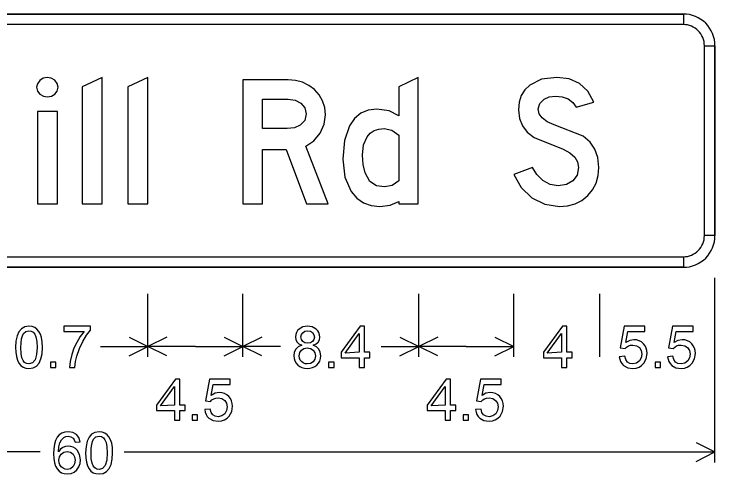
# Model space of a CAD drawing. Extents: x 1001568 to 1002149, y 1840825 to 1841423.
# Drawn here: x 1001909.23 to 1001914.77, y 1840968.3 to 1840971.93 of the extents above; entities that cross this region are included whole.
import ezdxf

# ---------------------------------------------------------------- set-up
doc = ezdxf.new("R2010")
doc.units = 0
doc.layers.add('SIGNS', color=7, linetype='Continuous')

msp = doc.modelspace()

# ---------------------------------------------------------------- linework, layer by layer
at = {"layer": 'SIGNS'}
for p, q in [((1001914.5195, 1840971.9274), (1001905.0195, 1840971.9274)), ((1001914.5195, 1840971.9274), (1001914.5195, 1840971.8441)), ((1001914.6862, 1840971.6774), (1001914.7695, 1840971.6774)), ((1001914.7695, 1840970.1774), (1001914.7695, 1840971.6774)), ((1001914.7695, 1840970.1774), (1001914.6862, 1840970.1774)), ((1001914.5195, 1840970.0108), (1001914.5195, 1840969.9274)), ((1001905.0195, 1840969.9274), (1001914.5195, 1840969.9274)), ((1001914.7695, 1840968.3858), (1001914.7695, 1840969.8441)), ((1001910.2895, 1840969.2191), (1001910.2895, 1840969.7191)), ((1001911.0395, 1840969.2191), (1001911.0395, 1840969.7191)), ((1001912.4295, 1840969.2191), (1001912.4295, 1840969.7191)), ((1001913.1795, 1840969.2191), (1001913.1795, 1840969.7191)), ((1001913.8595, 1840969.2191), (1001913.8595, 1840969.7191)), ((1001913.8595, 1840969.2191), (1001913.8595, 1840969.7191)), ((1001914.7695, 1840969.2191), (1001914.7695, 1840969.7191)), ((1001910.1405, 1840969.377), (1001910.2895, 1840969.3024)), ((1001910.4385, 1840969.377), (1001910.2895, 1840969.3024)), ((1001910.8905, 1840969.377), (1001911.0395, 1840969.3024)), ((1001911.1885, 1840969.377), (1001911.0395, 1840969.3024)), ((1001912.2805, 1840969.377), (1001912.4295, 1840969.3024)), ((1001912.5785, 1840969.377), (1001912.4295, 1840969.3024)), ((1001913.0305, 1840969.377), (1001913.1795, 1840969.3024)), ((1001909.9149, 1840969.3024), (1001910.2895, 1840969.3024)), ((1001910.1405, 1840969.2279), (1001910.2895, 1840969.3024)), ((1001910.6645, 1840969.3024), (1001910.2895, 1840969.3024)), ((1001910.4385, 1840969.2279), (1001910.2895, 1840969.3024)), ((1001910.6645, 1840969.3024), (1001911.0395, 1840969.3024)), ((1001910.8905, 1840969.2279), (1001911.0395, 1840969.3024)), ((1001911.337, 1840969.3024), (1001911.0395, 1840969.3024)), ((1001911.1885, 1840969.2279), (1001911.0395, 1840969.3024)), ((1001912.132, 1840969.3024), (1001912.4295, 1840969.3024)), ((1001912.2805, 1840969.2279), (1001912.4295, 1840969.3024)), ((1001912.8045, 1840969.3024), (1001912.4295, 1840969.3024)), ((1001912.5785, 1840969.2279), (1001912.4295, 1840969.3024)), ((1001912.8045, 1840969.3024), (1001913.1795, 1840969.3024)), ((1001913.0305, 1840969.2279), (1001913.1795, 1840969.3024)), ((1001914.6205, 1840968.5436), (1001914.7695, 1840968.4691)), ((1001909.4384, 1840968.4691), (1001904.7695, 1840968.4691)), ((1001910.1007, 1840968.4691), (1001914.7695, 1840968.4691)), ((1001914.6205, 1840968.3946), (1001914.7695, 1840968.4691))]:
    msp.add_line(p, q, dxfattribs=at)
for points in [[(1001914.5195, 1840971.8441), (1001905.0195, 1840971.8441), (1001905.0195, 1840971.9274), (1001914.5195, 1840971.9274), (1001914.5195, 1840971.8441), (1001914.5195, 1840971.8441)], [(1001914.6862, 1840970.1774), (1001914.6862, 1840971.6774), (1001914.7695, 1840971.6774), (1001914.7695, 1840970.1774), (1001914.6862, 1840970.1774), (1001914.6862, 1840970.1774)], [(1001909.4927, 1840971.4274), (1001909.4624, 1840971.4211), (1001909.435, 1840971.403), (1001909.4158, 1840971.3771), (1001909.4095, 1840971.3487), (1001909.4158, 1840971.3192), (1001909.435, 1840971.2951), (1001909.463, 1840971.279), (1001909.4955, 1840971.2735), (1001909.5276, 1840971.2786), (1001909.5543, 1840971.2946), (1001909.5724, 1840971.3186), (1001909.5786, 1840971.3496), (1001909.5724, 1840971.379), (1001909.5535, 1840971.4042), (1001909.5255, 1840971.4213)], [(1001909.7695, 1840970.4274), (1001909.9279, 1840970.4274), (1001909.9279, 1840971.4274), (1001909.7695, 1840971.3516)], [(1001910.1295, 1840970.4274), (1001910.2879, 1840970.4274), (1001910.2879, 1840971.4274), (1001910.1295, 1840971.3516)], [(1001913.1795, 1840970.6602), (1001913.2371, 1840970.5574), (1001913.3219, 1840970.4772), (1001913.4253, 1840970.4254), (1001913.5404, 1840970.4083), (1001913.6053, 1840970.4134), (1001913.6644, 1840970.4295), (1001913.7174, 1840970.4559), (1001913.7642, 1840970.4938), (1001913.8023, 1840970.5397), (1001913.83, 1840970.5924), (1001913.8463, 1840970.6512), (1001913.8519, 1840970.7167), (1001913.8441, 1840970.794), (1001913.821, 1840970.8607), (1001913.7822, 1840970.9168), (1001913.7285, 1840970.9626), (1001913.498, 1840971.0527), (1001913.4433, 1840971.077), (1001913.4043, 1840971.1065), (1001913.3808, 1840971.1401), (1001913.3733, 1840971.1789), (1001913.3844, 1840971.2219), (1001913.4187, 1840971.2552), (1001913.4604, 1840971.2729), (1001913.5088, 1840971.279), (1001913.5634, 1840971.2733), (1001913.6092, 1840971.257), (1001913.6452, 1840971.2297), (1001913.672, 1840971.1918), (1001913.8114, 1840971.2321), (1001913.7639, 1840971.3175), (1001913.6995, 1840971.3784), (1001913.6181, 1840971.4151), (1001913.5196, 1840971.4274), (1001913.3997, 1840971.4121), (1001913.306, 1840971.3667), (1001913.2669, 1840971.3282), (1001913.2392, 1840971.2832), (1001913.2225, 1840971.2309), (1001913.217, 1840971.1713), (1001913.2246, 1840971.1032), (1001913.2476, 1840971.044), (1001913.2859, 1840970.9938), (1001913.3397, 1840970.9526), (1001913.5692, 1840970.8604), (1001913.6226, 1840970.8315), (1001913.6611, 1840970.7979), (1001913.6839, 1840970.7591), (1001913.6917, 1840970.7153), (1001913.6804, 1840970.6542), (1001913.6467, 1840970.6092), (1001913.5953, 1840970.5813), (1001913.5316, 1840970.572), (1001913.4682, 1840970.5821), (1001913.4094, 1840970.6127), (1001913.3607, 1840970.659), (1001913.3288, 1840970.7161)], [(1001909.4164, 1840970.4274), (1001909.5747, 1840970.4274), (1001909.5747, 1840971.1582), (1001909.4164, 1840971.1582)], [(1001905.0195, 1840970.0108), (1001914.5195, 1840970.0108), (1001914.5195, 1840969.9274), (1001905.0195, 1840969.9274), (1001905.0195, 1840970.0108), (1001905.0195, 1840970.0108)], [(1001909.6241, 1840969.4194), (1001909.7844, 1840969.4194), (1001909.7546, 1840969.3808), (1001909.7266, 1840969.3339), (1001909.7048, 1840969.2876), (1001909.6875, 1840969.2377), (1001909.6747, 1840969.1842), (1001909.6699, 1840969.1358), (1001909.7113, 1840969.1358), (1001909.7167, 1840969.1831), (1001909.7267, 1840969.2266), (1001909.7473, 1840969.2857), (1001909.774, 1840969.3411), (1001909.8049, 1840969.3912), (1001909.8361, 1840969.4304), (1001909.8361, 1840969.462), (1001909.6241, 1840969.462)], [(1001914.0137, 1840969.2214), (1001914.0174, 1840969.2007), (1001914.0242, 1840969.1824), (1001914.0342, 1840969.1665), (1001914.0474, 1840969.1529), (1001914.0799, 1840969.1347), (1001914.1202, 1840969.1287), (1001914.1462, 1840969.1313), (1001914.1695, 1840969.1389), (1001914.1898, 1840969.1515), (1001914.2073, 1840969.1692), (1001914.2269, 1840969.2054), (1001914.2335, 1840969.2475), (1001914.2317, 1840969.2694), (1001914.2263, 1840969.2896), (1001914.2171, 1840969.3079), (1001914.2045, 1840969.3243), (1001914.1885, 1840969.338), (1001914.1705, 1840969.3479), (1001914.1504, 1840969.3536), (1001914.1285, 1840969.3556), (1001914.0958, 1840969.3497), (1001914.0647, 1840969.3326), (1001914.0806, 1840969.4194), (1001914.2153, 1840969.4194), (1001914.2153, 1840969.462), (1001914.0526, 1840969.462), (1001914.0209, 1840969.2904), (1001914.0592, 1840969.2855), (1001914.071, 1840969.2976), (1001914.0852, 1840969.3062), (1001914.1013, 1840969.3113), (1001914.12, 1840969.3131), (1001914.1497, 1840969.308), (1001914.1722, 1840969.2931), (1001914.1862, 1840969.2703), (1001914.191, 1840969.2414), (1001914.1865, 1840969.212), (1001914.1728, 1840969.1878), (1001914.15, 1840969.17), (1001914.1206, 1840969.1641), (1001914.0961, 1840969.1679), (1001914.0773, 1840969.1793), (1001914.0641, 1840969.1984), (1001914.0566, 1840969.2251)], [(1001914.3949, 1840969.2214), (1001914.3985, 1840969.2007), (1001914.4054, 1840969.1824), (1001914.4154, 1840969.1665), (1001914.4286, 1840969.1529), (1001914.461, 1840969.1347), (1001914.5014, 1840969.1287), (1001914.5274, 1840969.1313), (1001914.5507, 1840969.1389), (1001914.571, 1840969.1515), (1001914.5885, 1840969.1692), (1001914.6081, 1840969.2054), (1001914.6147, 1840969.2475), (1001914.6129, 1840969.2694), (1001914.6074, 1840969.2896), (1001914.5983, 1840969.3079), (1001914.5857, 1840969.3243), (1001914.5696, 1840969.338), (1001914.5517, 1840969.3479), (1001914.5316, 1840969.3536), (1001914.5097, 1840969.3556), (1001914.477, 1840969.3497), (1001914.4459, 1840969.3326), (1001914.4618, 1840969.4194), (1001914.5965, 1840969.4194), (1001914.5965, 1840969.462), (1001914.4338, 1840969.462), (1001914.4021, 1840969.2904), (1001914.4404, 1840969.2855), (1001914.4522, 1840969.2976), (1001914.4664, 1840969.3062), (1001914.4825, 1840969.3113), (1001914.5012, 1840969.3131), (1001914.5309, 1840969.308), (1001914.5534, 1840969.2931), (1001914.5674, 1840969.2703), (1001914.5722, 1840969.2414), (1001914.5676, 1840969.212), (1001914.554, 1840969.1878), (1001914.5312, 1840969.17), (1001914.5018, 1840969.1641), (1001914.4773, 1840969.1679), (1001914.4585, 1840969.1793), (1001914.4453, 1840969.1984), (1001914.4378, 1840969.2251)], [(1001909.5184, 1840969.1358), (1001909.561, 1840969.1358), (1001909.561, 1840969.1783), (1001909.5184, 1840969.1783)], [(1001911.7171, 1840969.1358), (1001911.7596, 1840969.1358), (1001911.7596, 1840969.1783), (1001911.7171, 1840969.1783)], [(1001914.2962, 1840969.1358), (1001914.3388, 1840969.1358), (1001914.3388, 1840969.1783), (1001914.2962, 1840969.1783)], [(1001910.7379, 1840968.8048), (1001910.7415, 1840968.784), (1001910.7484, 1840968.7657), (1001910.7584, 1840968.7498), (1001910.7716, 1840968.7363), (1001910.804, 1840968.718), (1001910.8444, 1840968.712), (1001910.8704, 1840968.7146), (1001910.8937, 1840968.7222), (1001910.914, 1840968.7348), (1001910.9315, 1840968.7526), (1001910.9511, 1840968.7887), (1001910.9577, 1840968.8308), (1001910.9559, 1840968.8527), (1001910.9504, 1840968.8729), (1001910.9413, 1840968.8912), (1001910.9287, 1840968.9076), (1001910.9126, 1840968.9213), (1001910.8947, 1840968.9312), (1001910.8746, 1840968.937), (1001910.8527, 1840968.939), (1001910.82, 1840968.9331), (1001910.7889, 1840968.9159), (1001910.8048, 1840969.0028), (1001910.9395, 1840969.0028), (1001910.9395, 1840969.0453), (1001910.7768, 1840969.0453), (1001910.7451, 1840968.8738), (1001910.7834, 1840968.8688), (1001910.7952, 1840968.8809), (1001910.8094, 1840968.8895), (1001910.8255, 1840968.8946), (1001910.8442, 1840968.8964), (1001910.8739, 1840968.8913), (1001910.8964, 1840968.8765), (1001910.9104, 1840968.8536), (1001910.9152, 1840968.8247), (1001910.9106, 1840968.7953), (1001910.897, 1840968.7712), (1001910.8742, 1840968.7533), (1001910.8448, 1840968.7475), (1001910.8203, 1840968.7512), (1001910.8015, 1840968.7626), (1001910.7883, 1840968.7817), (1001910.7808, 1840968.8084)], [(1001912.8779, 1840968.8048), (1001912.8815, 1840968.784), (1001912.8884, 1840968.7657), (1001912.8984, 1840968.7498), (1001912.9116, 1840968.7363), (1001912.944, 1840968.718), (1001912.9844, 1840968.712), (1001913.0104, 1840968.7146), (1001913.0337, 1840968.7222), (1001913.054, 1840968.7348), (1001913.0715, 1840968.7526), (1001913.0911, 1840968.7887), (1001913.0977, 1840968.8308), (1001913.0959, 1840968.8527), (1001913.0904, 1840968.8729), (1001913.0813, 1840968.8912), (1001913.0687, 1840968.9076), (1001913.0526, 1840968.9213), (1001913.0347, 1840968.9312), (1001913.0146, 1840968.937), (1001912.9927, 1840968.939), (1001912.96, 1840968.9331), (1001912.9289, 1840968.9159), (1001912.9448, 1840969.0028), (1001913.0795, 1840969.0028), (1001913.0795, 1840969.0453), (1001912.9168, 1840969.0453), (1001912.8851, 1840968.8738), (1001912.9234, 1840968.8688), (1001912.9352, 1840968.8809), (1001912.9494, 1840968.8895), (1001912.9655, 1840968.8946), (1001912.9842, 1840968.8964), (1001913.0139, 1840968.8913), (1001913.0364, 1840968.8765), (1001913.0504, 1840968.8536), (1001913.0552, 1840968.8247), (1001913.0506, 1840968.7953), (1001913.037, 1840968.7712), (1001913.0142, 1840968.7533), (1001912.9848, 1840968.7475), (1001912.9603, 1840968.7512), (1001912.9415, 1840968.7626), (1001912.9283, 1840968.7817), (1001912.9208, 1840968.8084)], [(1001910.6392, 1840968.7191), (1001910.6818, 1840968.7191), (1001910.6818, 1840968.7616), (1001910.6392, 1840968.7616)], [(1001912.7792, 1840968.7191), (1001912.8218, 1840968.7191), (1001912.8218, 1840968.7616), (1001912.7792, 1840968.7616)]]:
    msp.add_lwpolyline(points, close=True, dxfattribs=at)
for points in [[(1001912.2718, 1840970.4274), (1001912.4256, 1840970.4274), (1001912.4256, 1840971.4274), (1001912.2718, 1840971.3526), (1001912.2718, 1840971.1245), (1001912.1957, 1840971.1641), (1001912.0978, 1840971.1774), (1001912.029, 1840971.169), (1001911.9704, 1840971.144), (1001911.9214, 1840971.1026), (1001911.8826, 1840971.0449), (1001911.8427, 1840970.9283), (1001911.8295, 1840970.7813), (1001911.846, 1840970.6395), (1001911.8956, 1840970.5256), (1001911.9389, 1840970.474), (1001911.9912, 1840970.4373), (1001912.0518, 1840970.4155), (1001912.1215, 1840970.4083), (1001912.2027, 1840970.4182), (1001912.2718, 1840970.4481), (1001912.2718, 1840970.4274)], [(1001911.0395, 1840970.4274), (1001911.1933, 1840970.4274), (1001911.1933, 1840970.8576), (1001911.3811, 1840970.8576), (1001911.541, 1840970.4274), (1001911.7119, 1840970.4274), (1001911.5371, 1840970.885), (1001911.5998, 1840970.9274), (1001911.6491, 1840970.9869), (1001911.6806, 1840971.0566), (1001911.6913, 1840971.1317), (1001911.6858, 1840971.1894), (1001911.6695, 1840971.242), (1001911.6428, 1840971.2889), (1001911.6056, 1840971.3306), (1001911.5605, 1840971.3643), (1001911.5106, 1840971.3886), (1001911.4559, 1840971.403), (1001911.3965, 1840971.4082), (1001911.0395, 1840971.4073), (1001911.0395, 1840970.4274)], [(1001911.1933, 1840971.0235), (1001911.1933, 1840971.2543), (1001911.3979, 1840971.2543), (1001911.452, 1840971.2465), (1001911.4977, 1840971.2231), (1001911.5289, 1840971.1861), (1001911.5395, 1840971.1384), (1001911.5278, 1840971.0878), (1001911.4931, 1840971.05), (1001911.4463, 1840971.029), (1001911.3899, 1840971.0235), (1001911.1933, 1840971.0235)], [(1001912.2718, 1840970.611), (1001912.218, 1840970.574), (1001912.1573, 1840970.562), (1001912.0948, 1840970.5698), (1001912.0419, 1840970.6053), (1001912.0053, 1840970.6729), (1001911.9887, 1840970.739), (1001911.9833, 1840970.8129), (1001911.9926, 1840970.8934), (1001912.0209, 1840970.9569), (1001912.0458, 1840970.9857), (1001912.0767, 1840971.0067), (1001912.1131, 1840971.0194), (1001912.1552, 1840971.0235), (1001912.215, 1840971.0103), (1001912.2718, 1840970.9715), (1001912.2718, 1840970.611)], [(1001909.243, 1840969.2952), (1001909.2446, 1840969.256), (1001909.2496, 1840969.2221), (1001909.2579, 1840969.1934), (1001909.2697, 1840969.17), (1001909.2845, 1840969.1517), (1001909.3028, 1840969.1389), (1001909.3244, 1840969.1311), (1001909.3494, 1840969.1287), (1001909.382, 1840969.1336), (1001909.4085, 1840969.1478), (1001909.4292, 1840969.1714), (1001909.4439, 1840969.2039), (1001909.4528, 1840969.2451), (1001909.4557, 1840969.2952), (1001909.4539, 1840969.3389), (1001909.4484, 1840969.3722), (1001909.4391, 1840969.3993), (1001909.4272, 1840969.4215), (1001909.4126, 1840969.4388), (1001909.3955, 1840969.4514), (1001909.3736, 1840969.4595), (1001909.3494, 1840969.462), (1001909.3164, 1840969.457), (1001909.2902, 1840969.4428), (1001909.2695, 1840969.419), (1001909.2547, 1840969.3865), (1001909.2459, 1840969.3452), (1001909.243, 1840969.2952)], [(1001911.5039, 1840969.3113), (1001911.4765, 1840969.2998), (1001911.457, 1840969.2821), (1001911.4454, 1840969.2584), (1001911.4416, 1840969.2286), (1001911.4436, 1840969.2069), (1001911.4495, 1840969.1875), (1001911.4591, 1840969.1702), (1001911.4726, 1840969.1554), (1001911.4884, 1840969.1436), (1001911.5062, 1840969.1354), (1001911.5261, 1840969.1304), (1001911.548, 1840969.1287), (1001911.5694, 1840969.1302), (1001911.5891, 1840969.1352), (1001911.6068, 1840969.1435), (1001911.6229, 1840969.1551), (1001911.6367, 1840969.1699), (1001911.6466, 1840969.187), (1001911.6524, 1840969.2061), (1001911.6544, 1840969.2275), (1001911.6505, 1840969.2567), (1001911.6395, 1840969.2804), (1001911.6213, 1840969.2985), (1001911.5957, 1840969.3113), (1001911.6182, 1840969.3221), (1001911.6343, 1840969.3368), (1001911.644, 1840969.3549), (1001911.6473, 1840969.3767), (1001911.6454, 1840969.3951), (1001911.64, 1840969.4117), (1001911.6309, 1840969.4264), (1001911.6184, 1840969.4395), (1001911.5879, 1840969.4563), (1001911.551, 1840969.462), (1001911.5142, 1840969.4565), (1001911.4843, 1840969.4399), (1001911.4718, 1840969.4272), (1001911.4629, 1840969.4127), (1001911.4576, 1840969.3962), (1001911.4558, 1840969.3778), (1001911.4588, 1840969.3553), (1001911.4678, 1840969.3368), (1001911.4827, 1840969.3221), (1001911.5039, 1840969.3113)], [(1001911.9576, 1840969.1358), (1001912.0001, 1840969.1358), (1001912.0001, 1840969.2138), (1001912.0421, 1840969.2138), (1001912.0421, 1840969.2563), (1001912.0001, 1840969.2563), (1001912.0001, 1840969.462), (1001911.9651, 1840969.462), (1001911.8157, 1840969.2563), (1001911.8157, 1840969.2138), (1001911.9576, 1840969.2138), (1001911.9576, 1840969.1358)], [(1001913.556, 1840969.1358), (1001913.5986, 1840969.1358), (1001913.5986, 1840969.2138), (1001913.6406, 1840969.2138), (1001913.6406, 1840969.2563), (1001913.5986, 1840969.2563), (1001913.5986, 1840969.462), (1001913.5636, 1840969.462), (1001913.4142, 1840969.2563), (1001913.4142, 1840969.2138), (1001913.556, 1840969.2138), (1001913.556, 1840969.1358)], [(1001909.2855, 1840969.2953), (1001909.2867, 1840969.3318), (1001909.2905, 1840969.3621), (1001909.2968, 1840969.3859), (1001909.3058, 1840969.4036), (1001909.3245, 1840969.4209), (1001909.3489, 1840969.4265), (1001909.3676, 1840969.4233), (1001909.3833, 1840969.414), (1001909.3956, 1840969.3986), (1001909.4047, 1840969.3771), (1001909.411, 1840969.3424), (1001909.4132, 1840969.2953), (1001909.4092, 1840969.2377), (1001909.3972, 1840969.1967), (1001909.3773, 1840969.1721), (1001909.3494, 1840969.1641), (1001909.3305, 1840969.1672), (1001909.3151, 1840969.1765), (1001909.3028, 1840969.1919), (1001909.2941, 1840969.2135), (1001909.2876, 1840969.248), (1001909.2855, 1840969.2953)], [(1001911.4984, 1840969.3782), (1001911.5019, 1840969.3961), (1001911.5124, 1840969.4112), (1001911.5301, 1840969.4228), (1001911.5515, 1840969.4265), (1001911.5724, 1840969.4226), (1001911.5896, 1840969.4116), (1001911.601, 1840969.3953), (1001911.6047, 1840969.376), (1001911.6007, 1840969.3563), (1001911.5894, 1840969.3408), (1001911.5725, 1840969.3306), (1001911.552, 1840969.3273), (1001911.5301, 1840969.3308), (1001911.513, 1840969.3417), (1001911.5019, 1840969.3579), (1001911.4984, 1840969.3782)], [(1001911.9576, 1840969.2563), (1001911.8464, 1840969.2504), (1001911.9576, 1840969.4035), (1001911.9576, 1840969.2563)], [(1001913.556, 1840969.2563), (1001913.4449, 1840969.2504), (1001913.556, 1840969.4035), (1001913.556, 1840969.2563)], [(1001911.4842, 1840969.2286), (1001911.4887, 1840969.2537), (1001911.502, 1840969.274), (1001911.522, 1840969.2875), (1001911.547, 1840969.2918), (1001911.5726, 1840969.287), (1001911.5934, 1840969.2734), (1001911.6072, 1840969.2528), (1001911.6119, 1840969.2273), (1001911.6073, 1840969.202), (1001911.5939, 1840969.1818), (1001911.5735, 1840969.1686), (1001911.5483, 1840969.1641), (1001911.531, 1840969.1662), (1001911.5152, 1840969.1726), (1001911.5015, 1840969.1824), (1001911.4918, 1840969.1951), (1001911.486, 1840969.2104), (1001911.4842, 1840969.2286)], [(1001910.4985, 1840968.7191), (1001910.5411, 1840968.7191), (1001910.5411, 1840968.7971), (1001910.5831, 1840968.7971), (1001910.5831, 1840968.8397), (1001910.5411, 1840968.8397), (1001910.5411, 1840969.0453), (1001910.5061, 1840969.0453), (1001910.3567, 1840968.8397), (1001910.3567, 1840968.7971), (1001910.4985, 1840968.7971), (1001910.4985, 1840968.7191)], [(1001912.6385, 1840968.7191), (1001912.6811, 1840968.7191), (1001912.6811, 1840968.7971), (1001912.7231, 1840968.7971), (1001912.7231, 1840968.8397), (1001912.6811, 1840968.8397), (1001912.6811, 1840969.0453), (1001912.6461, 1840969.0453), (1001912.4967, 1840968.8397), (1001912.4967, 1840968.7971), (1001912.6385, 1840968.7971), (1001912.6385, 1840968.7191)], [(1001910.4985, 1840968.8397), (1001910.3874, 1840968.8338), (1001910.4985, 1840968.9868), (1001910.4985, 1840968.8397)], [(1001912.6385, 1840968.8397), (1001912.5274, 1840968.8338), (1001912.6385, 1840968.9868), (1001912.6385, 1840968.8397)], [(1001909.7532, 1840968.5493), (1001909.7433, 1840968.5825), (1001909.7236, 1840968.6076), (1001909.6954, 1840968.6233), (1001909.6603, 1840968.6287), (1001909.6327, 1840968.6259), (1001909.6089, 1840968.6177), (1001909.5886, 1840968.604), (1001909.5722, 1840968.5849), (1001909.5593, 1840968.5602), (1001909.5503, 1840968.5301), (1001909.5447, 1840968.4946), (1001909.5429, 1840968.4537), (1001909.5446, 1840968.4165), (1001909.5499, 1840968.3843), (1001909.5587, 1840968.357), (1001909.571, 1840968.3349), (1001909.5866, 1840968.3175), (1001909.6059, 1840968.3052), (1001909.6286, 1840968.2978), (1001909.6549, 1840968.2954), (1001909.6823, 1840968.2989), (1001909.7068, 1840968.3095), (1001909.7277, 1840968.3276), (1001909.7434, 1840968.3521), (1001909.7527, 1840968.3791), (1001909.7557, 1840968.4082), (1001909.7492, 1840968.4489), (1001909.7301, 1840968.4829), (1001909.7156, 1840968.4969), (1001909.6993, 1840968.5071), (1001909.681, 1840968.5131), (1001909.6609, 1840968.5152), (1001909.6371, 1840968.5124), (1001909.6163, 1840968.5041), (1001909.5982, 1840968.4903), (1001909.583, 1840968.4712), (1001909.5858, 1840968.5094), (1001909.5938, 1840968.5409), (1001909.6065, 1840968.5653), (1001909.6242, 1840968.5829), (1001909.64, 1840968.5907), (1001909.6579, 1840968.5932), (1001909.68, 1840968.5891), (1001909.6981, 1840968.5776), (1001909.7068, 1840968.5649), (1001909.7133, 1840968.5463), (1001909.7532, 1840968.5493)], [(1001909.7971, 1840968.4619), (1001909.7988, 1840968.4226), (1001909.8038, 1840968.3887), (1001909.8121, 1840968.3601), (1001909.8239, 1840968.3367), (1001909.8387, 1840968.3184), (1001909.857, 1840968.3055), (1001909.8786, 1840968.2978), (1001909.9035, 1840968.2954), (1001909.9362, 1840968.3002), (1001909.9627, 1840968.3145), (1001909.9833, 1840968.3381), (1001909.9981, 1840968.3706), (1001910.0069, 1840968.4118), (1001910.0099, 1840968.4619), (1001910.008, 1840968.5055), (1001910.0026, 1840968.5389), (1001909.9933, 1840968.566), (1001909.9814, 1840968.5882), (1001909.9668, 1840968.6055), (1001909.9496, 1840968.618), (1001909.9278, 1840968.6261), (1001909.9035, 1840968.6287), (1001909.8706, 1840968.6237), (1001909.8444, 1840968.6095), (1001909.8236, 1840968.5857), (1001909.8089, 1840968.5532), (1001909.8, 1840968.5119), (1001909.7971, 1840968.4619)], [(1001909.8397, 1840968.462), (1001909.8409, 1840968.4984), (1001909.8447, 1840968.5287), (1001909.851, 1840968.5525), (1001909.86, 1840968.5703), (1001909.8787, 1840968.5876), (1001909.9031, 1840968.5932), (1001909.9218, 1840968.59), (1001909.9374, 1840968.5807), (1001909.9498, 1840968.5653), (1001909.9588, 1840968.5438), (1001909.9651, 1840968.5091), (1001909.9674, 1840968.462), (1001909.9633, 1840968.4044), (1001909.9514, 1840968.3634), (1001909.9314, 1840968.3388), (1001909.9035, 1840968.3308), (1001909.8847, 1840968.3339), (1001909.8693, 1840968.3432), (1001909.857, 1840968.3586), (1001909.8482, 1840968.3802), (1001909.8418, 1840968.4147), (1001909.8397, 1840968.462)], [(1001909.5855, 1840968.4054), (1001909.5899, 1840968.4313), (1001909.603, 1840968.4527), (1001909.6237, 1840968.4678), (1001909.6501, 1840968.4726), (1001909.6768, 1840968.4673), (1001909.6972, 1840968.4518), (1001909.7093, 1840968.43), (1001909.7132, 1840968.4033), (1001909.7092, 1840968.3763), (1001909.6979, 1840968.3537), (1001909.6778, 1840968.3363), (1001909.6517, 1840968.3308), (1001909.6345, 1840968.3332), (1001909.6186, 1840968.3401), (1001909.6039, 1840968.3517), (1001909.5936, 1840968.3666), (1001909.5874, 1840968.3843), (1001909.5855, 1840968.4054)]]:
    msp.add_lwpolyline(points, dxfattribs=at)
for centre, radius, start, end in [((1001914.5195, 1840971.6774), 0.25, 0, 90.0002), ((1001914.5195, 1840971.6774), 0.1667, 0, 90.0002), ((1001914.5195, 1840970.1774), 0.25, 270.0001, 0.0003), ((1001914.5195, 1840970.1774), 0.1667, 270.0001, 0.0003)]:
    msp.add_arc(centre, radius, start, end, dxfattribs=at)

doc.saveas('drawing.dxf')
